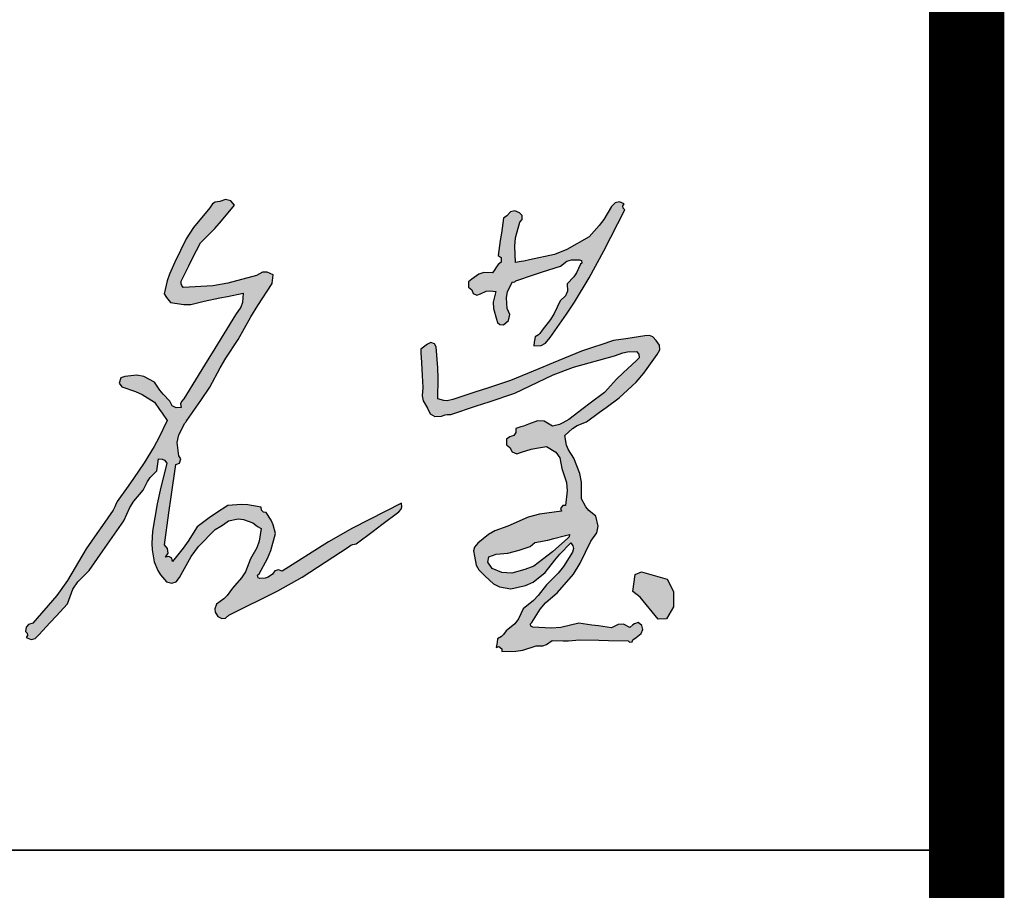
# Model space of a CAD drawing. Extents: x 1779708 to 7299578, y -1121471 to 88434.
# Tile 592 of 656: x 5614101 to 5616064, y -1003272 to -1001537. Entities that reach past the tile are written whole.
import ezdxf

# ---------------------------------------------------------------- set-up
doc = ezdxf.new("R2010")
doc.units = 0
doc.header["$LTSCALE"] = 1000
doc.header["$MEASUREMENT"] = 0
for name, color, linetype in [('PUB_TITLE', 4, 'CONTINUOUS'), ('修改', 6, 'CONTINUOUS'), ('电子签', 2, 'CONTINUOUS')]:
    doc.layers.add(name, color=color, linetype=linetype)

# ---------------------------------------------------------------- blocks, each defined once
blk = doc.blocks.new('A$C5DA54128')
at = {"layer": '电子签'}
h = blk.add_hatch(color=256, dxfattribs=at)
h.dxf.hatch_style = 1
h.paths.add_polyline_path([(1025.1, 439.8), (1026.4, 441.6), (1027, 442.5), (1028.3, 444.4), (1043.6, 466.4), (1051.3, 477.4), (1066.6, 499.5), (1083.9, 531.9), (1093.3, 547.8), (1113.4, 578.6), (1134.7, 616.5), (1146, 635.1), (1169.8, 671.6), (1170.6, 677.5), (1171, 680.5), (1171.9, 686.4), (1161.6, 690.8), (1153.9, 690.6), (1144, 685.4), (1096.4, 672.2), (1071.5, 668), (1022.3, 665.1), (1019.7, 668.7), (1018.9, 671.2), (1018.8, 675.7), (1031.5, 701.1), (1037.9, 713.8), (1050.7, 739.3), (1074.6, 763.3), (1086, 775.8), (1107.7, 801.8), (1101.1, 809.4), (1092.7, 811.5), (1083.3, 807.8), (1075.6, 807), (1070.9, 804.2), (1066.7, 797.6), (1039.1, 764.7), (1027, 746.1), (1008.2, 707.5), (999.2, 687.1), (995.6, 676.3), (990.4, 654.5), (994.7, 648.8), (996.8, 646), (1001, 640.3), (1023.1, 636.8), (1035.1, 637.2), (1056.9, 642.4), (1082.9, 647.8), (1095.9, 650.5), (1122, 655.7), (1120.6, 640.5), (1117.8, 632.3), (1109.2, 619.7), (1074.8, 564), (1057.7, 536.2), (1023.4, 480.5), (1019.2, 476.1), (1017.9, 472), (1018.8, 466), (1010.3, 465.1), (1003.9, 468.6), (1000.1, 476.3), (988.9, 488.1), (983.6, 494.4), (974.3, 507.8), (956.7, 517.3), (945.1, 519.6), (925.2, 517.4), (918.5, 514.9), (915.9, 506.1), (920.2, 500.4), (942.9, 492.5), (954, 487.3), (974.6, 474.9), (982.9, 462.6), (987.1, 456.4), (995.4, 444.1), (981.5, 415.3), (973.9, 401.2), (957.5, 373.8), (939.6, 348), (930.7, 335.2), (912.8, 309.5), (910, 303.8), (908.6, 301), (905.7, 295.3), (887.9, 269.6), (878.9, 256.8), (861.1, 231), (830.2, 178.6), (812.2, 153.5), (772.5, 107.4), (765.5, 105.6), (761.4, 101.1), (760.4, 94), (763.2, 90.9), (763.6, 87.3), (761.5, 83.7), (769.4, 80.5), (776.5, 82), (782.3, 88.3), (801.5, 108.7), (811, 119), (830.2, 139.5), (839.1, 164.3), (847, 176.5), (866, 195), (888.9, 228), (900.4, 244.6), (923.4, 277.6), (933.5, 299.6), (940.3, 310.1), (956, 328.5), (962.7, 342.7), (967.4, 349.4), (978.3, 360.6), (979.5, 368.6), (980, 372.5), (981.2, 380.4), (987.5, 380.3), (991.4, 378.3), (995.3, 373.3), (983.8, 328.7), (979, 306.1), (971.4, 260.6), (970.1, 240.2), (970.7, 229.7), (974.2, 209.6), (980, 195.2), (984.4, 188.1), (994.7, 176.4), (1003.3, 173.9), (1010.5, 176.3), (1015.9, 183.4), (1035.2, 218.3), (1047.5, 234.8), (1075.4, 263.2), (1084.7, 268.5), (1089.2, 271.4), (1097.7, 277.7), (1113.5, 280.7), (1122.6, 280), (1137.7, 274.5), (1143, 270.3), (1145.7, 268.4), (1151.5, 264.9), (1148.5, 243.7), (1144.8, 232.9), (1134, 214.4), (1125.5, 193.1), (1119.3, 182.8), (1104.3, 165.6), (1095.5, 153.4), (1089.9, 147.8), (1077.7, 139.1), (1075, 131.3), (1075.6, 125.7), (1079.8, 118.6), (1086.3, 115.2), (1092.5, 116.1), (1097.8, 121), (1179.6, 161.4), (1219.6, 184.2), (1296, 233.9), (1300.9, 237.1), (1303.8, 238.3), (1309.5, 239.5), (1337.8, 260.7), (1352, 271.3), (1380.3, 292.5), (1384.4, 297), (1385.7, 300.9), (1384.9, 307), (1303.6, 265.6), (1263.8, 242.9), (1186.7, 194.1), (1180.3, 196.2), (1174.7, 194.3), (1170.8, 188.8), (1163.4, 183.8), (1158.5, 182.2), (1149.6, 181.8), (1146.6, 183), (1145.8, 187.4), (1148.2, 189.6), (1162.2, 214.8), (1167.8, 228.5), (1175.5, 256.4), (1171.8, 271.2), (1168.6, 278.6), (1160.3, 291.4), (1155.4, 292.2), (1152.3, 295.3), (1151.5, 300.3), (1129.7, 304.1), (1118.4, 304.7), (1096.3, 303.2), (1075.7, 289.6), (1065.5, 282.4), (1045.7, 267.5), (1030.3, 244), (1022, 232.5), (1004.6, 210.3), (1003.1, 215.5), (998.2, 218.3), (992.9, 217), (997.1, 224.1), (996.4, 231.4), (990.9, 237.6), (998.6, 291), (1002.4, 317.7), (1010.2, 371.2), (1015.9, 373.3), (1018.2, 380.7), (1014.8, 385.7), (1012.4, 407.6), (1014.8, 420.3)])
h = blk.add_hatch(color=256, dxfattribs=at)
h.dxf.hatch_style = 1
h.paths.add_polyline_path([(1649, 700.9), (1659.7, 708.9), (1667.4, 711.4), (1683.5, 711.4), (1684.6, 705.8), (1682.2, 703.7), (1675.6, 689.5), (1670.9, 682.7), (1659.9, 671.5), (1660.4, 659.2), (1657.2, 651.3), (1648.2, 642.9), (1638.7, 622.1), (1632.6, 612.1), (1618.4, 594.1), (1613.9, 587.2), (1606.7, 583.2), (1605.9, 577.2), (1605.4, 574.3), (1604.6, 568.3), (1616.8, 568.7), (1624.3, 572.5), (1631.8, 582.1), (1659, 621), (1672, 640.9), (1696.7, 681.4), (1720.8, 726.3), (1732.6, 748.8), (1755.9, 794.1), (1753.2, 797.1), (1752.8, 800.8), (1754.9, 804.3), (1747, 807.6), (1739.8, 806), (1734, 799.8), (1720.9, 778.4), (1713.2, 768.2), (1696.5, 749.6), (1659.6, 728.3), (1638.9, 720.2), (1597.4, 710.9), (1588, 709.2), (1583.4, 708.3), (1574, 706.7), (1572.9, 733.7), (1574.4, 747.7), (1581.2, 773.8), (1585.4, 778.3), (1585.2, 784.8), (1580.9, 789), (1573, 792.3), (1565.8, 790.7), (1560, 784.5), (1557.7, 782.8), (1554.3, 780.2), (1550.8, 755.5), (1549, 743.1), (1545.4, 718.4), (1550.3, 714.8), (1550.5, 707), (1545.7, 703.2), (1541.6, 697.9), (1539.7, 695.1), (1536.2, 689.4), (1521.8, 689.9), (1513.5, 687.4), (1501.8, 679.2), (1496.3, 674.8), (1496.3, 665.9), (1501.8, 661.5), (1503.8, 655.5), (1510, 652.4), (1515.9, 654.4), (1525.3, 659), (1531.5, 659.9), (1541.8, 658.3), (1537.3, 640.6), (1537.5, 630.1), (1542.8, 612.6), (1544.2, 607), (1548.2, 603.7), (1554.1, 603.4), (1562.5, 610.6), (1564.7, 620.1), (1560.5, 630.3), (1559.2, 648.3), (1561.2, 658.4), (1569.4, 674.5), (1571.5, 673.9), (1573.3, 674.5), (1574.7, 676.2), (1604.4, 686.1), (1619.3, 691)])
h.paths.add_polyline_path([(1573, 489.5), (1636.7, 520.3), (1670.4, 532.9), (1738.6, 551.5), (1752.5, 556.8), (1760.2, 558.4), (1775, 558.9), (1779.4, 554.6), (1779.5, 548.1), (1775.4, 543.7), (1752.9, 523.7), (1742.2, 513.1), (1722.2, 490.7), (1698.4, 472.9), (1686.5, 464), (1662.7, 446.2), (1652.8, 440.2), (1647.2, 437.8), (1635.9, 435), (1622, 443.1), (1610.9, 444), (1595.9, 438.2), (1587.5, 435), (1583.3, 433.6), (1574.7, 431.2), (1574.9, 424.5), (1571.4, 419.6), (1565.1, 417.4), (1559.5, 413), (1559.5, 404.1), (1565.1, 399.7), (1568.5, 392.2), (1576.5, 388.9), (1584.2, 391.9), (1600.5, 396.8), (1609, 398.6), (1625.9, 401), (1641.1, 391.9), (1647.9, 382), (1651, 364.6), (1658.9, 341.1), (1660.3, 327.6), (1657.2, 303), (1652.8, 303.2), (1649.1, 298), (1650.8, 293.8), (1614, 288.8), (1595.5, 283.6), (1561.3, 268.9), (1539.9, 261), (1529.4, 255.1), (1511.8, 240.6), (1505.9, 233.8), (1504.3, 227.6), (1506.1, 218.7), (1508.8, 204), (1513.1, 196.1), (1524.1, 185.8), (1537.9, 172.8), (1547.8, 167.8), (1566.5, 164.5), (1591.1, 170), (1603.7, 176), (1623.5, 191.7), (1639.6, 212.2), (1648.1, 222.1), (1666, 241.1), (1669.7, 236), (1670.5, 231.7), (1668.8, 225.6), (1654.2, 201.9), (1645.3, 190.7), (1625.5, 171.2), (1612.1, 153.5), (1604.2, 145.3), (1586.9, 131.3), (1579.3, 114.6), (1573.1, 106.6), (1558.9, 94.9), (1554.3, 88.6), (1551.2, 85.7), (1544.4, 81.8), (1543.6, 75.9), (1543.1, 72.9), (1542.3, 67), (1546.4, 68.7), (1551.6, 65.1), (1551.5, 60.6), (1574.6, 61), (1586.5, 62.9), (1608.4, 70), (1619.6, 70.1), (1625.9, 72.2), (1635, 78.8), (1653.2, 78.2), (1662.4, 78.4), (1680.6, 79.8), (1712.8, 79.2), (1729, 78.9), (1761.2, 78.3), (1763.4, 76), (1767.8, 76.8), (1769, 79.7), (1774.7, 83.9), (1777.5, 86.1), (1783.2, 90.3), (1785.9, 97.4), (1784.2, 103.9), (1778.2, 108.7), (1772.1, 106.8), (1769, 105), (1764.4, 100.6), (1753.4, 105.8), (1744.8, 105.6), (1734, 99.9), (1712.2, 103.1), (1701.3, 104.6), (1679.6, 107.8), (1649.6, 100.7), (1633.6, 99.3), (1600.1, 101.3), (1599.1, 106.8), (1601.4, 109), (1615.3, 131), (1624.2, 141.4), (1643.9, 158.4), (1670.4, 189.3), (1681.9, 207.1), (1699.2, 243.9), (1709.3, 257.7), (1711.6, 269), (1707.8, 285.6), (1696.1, 294.9), (1691, 301.1), (1684.1, 314.3), (1683.9, 341.8), (1681.1, 356.2), (1671.1, 381.9), (1662.2, 395.3), (1659, 403.5), (1656.3, 419.4), (1668.9, 430.9), (1676.6, 435.7), (1692.4, 442), (1714, 458), (1724.7, 466.1), (1746.3, 482.2), (1774.5, 508), (1787.5, 522.7), (1809.7, 553.9), (1814.1, 561.9), (1813.6, 569.6), (1807.9, 576.9), (1802.6, 583.1), (1797.1, 585.4), (1788.9, 584.7), (1768.2, 581.8), (1757.8, 580.2), (1737.2, 577), (1716, 569.9), (1705.4, 566.4), (1684.1, 559.4), (1636.9, 539.9), (1613.2, 530.2), (1565.9, 510.8), (1527.7, 498.1), (1508.6, 491.7), (1470.4, 479.1), (1460.6, 477.1), (1455, 477.4), (1445.3, 480.2), (1445.8, 514.7), (1445.3, 532), (1442.6, 566.5), (1439.7, 571.8), (1433.6, 573.8), (1428.1, 571.1), (1423.6, 567.7), (1421.3, 566), (1416.8, 562.6), (1417.1, 557.5), (1417.2, 555), (1417.5, 549.9), (1418.6, 529.5), (1419.1, 519.3), (1420.2, 498.9), (1419.1, 485.1), (1420.9, 477), (1428, 465), (1432.6, 455.3), (1440.5, 450.7), (1451.3, 451.5), (1458.8, 454.3), (1466.8, 454.3), (1509.3, 468.4), (1530.5, 475.4)])
h.paths.add_polyline_path([(1606.3, 241.5), (1627.7, 245.3), (1638.1, 248.4), (1655, 252.9), (1663.7, 254.7), (1663.6, 250.8), (1661.3, 248.9), (1635.7, 226.4), (1619.2, 213.4), (1604.5, 202.5), (1589.9, 196.9), (1568.2, 190.8), (1551.3, 191.7), (1535.4, 198.6), (1528.4, 208.8), (1529.7, 217.9), (1541.9, 222.3), (1561.4, 224.1), (1580.6, 229), (1598.4, 234.9)], flags=16)
h.paths.add_polyline_path([(1836.7, 160), (1826.2, 180.7), (1783.6, 192.7), (1773.3, 188.4), (1769.3, 160.1), (1781.4, 150.6), (1811.4, 114.4), (1825, 114.7), (1836.9, 134.9)])
for p, q in [((1070.9, 804.2), (1066.7, 797.6)), ((1075.6, 807), (1070.9, 804.2)), ((1083.3, 807.8), (1075.6, 807)), ((1092.7, 811.5), (1083.3, 807.8)), ((1086, 775.8), (1107.7, 801.8)), ((1101.1, 809.4), (1092.7, 811.5)), ((1107.7, 801.8), (1101.1, 809.4)), ((1739.8, 806), (1734, 799.8)), ((1747, 807.6), (1739.8, 806)), ((1754.9, 804.3), (1747, 807.6)), ((1752.8, 800.8), (1754.9, 804.3)), ((1066.7, 797.6), (1039.1, 764.7)), ((1565.8, 790.7), (1560, 784.5)), ((1573, 792.3), (1565.8, 790.7)), ((1580.9, 789), (1573, 792.3)), ((1585.2, 784.8), (1580.9, 789)), ((1734, 799.8), (1720.9, 778.4)), ((1732.6, 748.8), (1755.9, 794.1)), ((1753.2, 797.1), (1752.8, 800.8)), ((1755.9, 794.1), (1753.2, 797.1)), ((1074.6, 763.3), (1086, 775.8)), ((1554.3, 780.2), (1550.8, 755.5)), ((1556.6, 781.9), (1554.3, 780.2)), ((1557.7, 782.8), (1556.6, 781.9)), ((1560, 784.5), (1557.7, 782.8)), ((1574.4, 747.7), (1581.2, 773.8)), ((1581.2, 773.8), (1585.4, 778.3)), ((1585.4, 778.3), (1585.2, 784.8)), ((1720.9, 778.4), (1713.2, 768.2)), ((1039.1, 764.7), (1027, 746.1)), ((1050.7, 739.3), (1074.6, 763.3)), ((1550.8, 755.5), (1549, 743.1)), ((1713.2, 768.2), (1696.5, 749.6)), ((1027, 746.1), (1008.2, 707.5)), ((1037.9, 713.8), (1050.7, 739.3)), ((1549, 743.1), (1545.4, 718.4)), ((1572.9, 733.7), (1574.4, 747.7)), ((1696.5, 749.6), (1659.6, 728.3)), ((1720.8, 726.3), (1732.6, 748.8)), ((1574, 706.7), (1572.9, 733.7)), ((1638.9, 720.2), (1597.4, 710.9)), ((1659.6, 728.3), (1638.9, 720.2)), ((1696.7, 681.4), (1720.8, 726.3)), ((1008.2, 707.5), (999.2, 687.1)), ((1031.5, 701.1), (1037.9, 713.8)), ((1545.4, 718.4), (1550.3, 714.8)), ((1550.5, 707), (1545.7, 703.2)), ((1550.3, 714.8), (1550.5, 707)), ((1583.4, 708.3), (1574, 706.7)), ((1588, 709.2), (1583.4, 708.3)), ((1597.4, 710.9), (1588, 709.2)), ((1649, 700.9), (1659.7, 708.9)), ((1659.7, 708.9), (1667.4, 711.4)), ((1667.4, 711.4), (1680.8, 711.4)), ((1682.2, 703.7), (1675.6, 689.5)), ((1680.8, 711.4), (1683.8, 710.2)), ((1684.6, 705.8), (1682.2, 703.7)), ((1683.8, 710.2), (1684.6, 705.8)), ((999.2, 687.1), (995.6, 676.3)), ((1018.8, 675.7), (1031.5, 701.1)), ((1153.9, 690.6), (1144, 685.4)), ((1161.6, 690.8), (1153.9, 690.6)), ((1171.9, 686.4), (1161.6, 690.8)), ((1513.5, 687.4), (1501.8, 679.2)), ((1521.8, 689.9), (1513.5, 687.4)), ((1536.2, 689.4), (1521.8, 689.9)), ((1539.7, 695.1), (1536.2, 689.4)), ((1541.6, 697.9), (1539.7, 695.1)), ((1545.7, 703.2), (1541.6, 697.9)), ((1604.4, 686.1), (1619.3, 691)), ((1619.3, 691), (1649, 700.9)), ((1675.6, 689.5), (1670.9, 682.7)), ((995.6, 676.3), (990.4, 654.5)), ((1018.9, 671.2), (1018.8, 675.7)), ((1019.7, 668.7), (1018.9, 671.2)), ((1096.4, 672.2), (1071.5, 668)), ((1144, 685.4), (1096.4, 672.2)), ((1146, 635.1), (1169.8, 671.6)), ((1169.8, 671.6), (1170.6, 677.5)), ((1170.6, 677.5), (1171, 680.5)), ((1171, 680.5), (1171.9, 686.4)), ((1501.8, 679.2), (1496.3, 674.8)), ((1496.3, 674.8), (1496.3, 665.9)), ((1561.2, 658.4), (1569.4, 674.5)), ((1569.4, 674.5), (1571.5, 673.9)), ((1571.5, 673.9), (1573.3, 674.5)), ((1573.3, 674.5), (1574.7, 676.2)), ((1574.7, 676.2), (1604.4, 686.1)), ((1670.9, 682.7), (1659.9, 671.5)), ((1659.9, 671.5), (1660.4, 659.2)), ((1672, 640.9), (1696.7, 681.4)), ((990.4, 654.5), (994.7, 648.8)), ((1022.3, 665.1), (1019.7, 668.7)), ((1071.5, 668), (1022.3, 665.1)), ((1095.9, 650.5), (1122, 655.7)), ((1122, 655.7), (1120.6, 640.5)), ((1496.3, 665.9), (1501.8, 661.5)), ((1501.8, 661.5), (1503.8, 655.5)), ((1503.8, 655.5), (1510, 652.4)), ((1510, 652.4), (1515.9, 654.4)), ((1515.9, 654.4), (1525.3, 659)), ((1525.3, 659), (1531.5, 659.9)), ((1531.5, 659.9), (1541.8, 658.3)), ((1541.8, 658.3), (1537.3, 640.6)), ((1559.2, 648.3), (1561.2, 658.4)), ((1660.4, 659.2), (1657.2, 651.3)), ((994.7, 648.8), (996.8, 646)), ((996.8, 646), (1001, 640.3)), ((1001, 640.3), (1023.1, 636.8)), ((1035.1, 637.2), (1056.9, 642.4)), ((1056.9, 642.4), (1082.9, 647.8)), ((1082.9, 647.8), (1095.9, 650.5)), ((1120.6, 640.5), (1117.8, 632.3)), ((1537.3, 640.6), (1537.5, 630.1)), ((1560.5, 630.3), (1559.2, 648.3)), ((1648.2, 642.9), (1638.7, 622.1)), ((1657.2, 651.3), (1648.2, 642.9)), ((1659, 621), (1672, 640.9)), ((1023.1, 636.8), (1035.1, 637.2)), ((1117.8, 632.3), (1109.2, 619.7)), ((1134.7, 616.5), (1146, 635.1)), ((1537.5, 630.1), (1542.8, 612.6)), ((1564.7, 620.1), (1560.5, 630.3)), ((1638.7, 622.1), (1632.6, 612.1)), ((1109.2, 619.7), (1074.8, 564)), ((1113.4, 578.6), (1134.7, 616.5)), ((1542.8, 612.6), (1544.2, 607)), ((1544.2, 607), (1548.2, 603.7)), ((1554.1, 603.4), (1562.5, 610.6)), ((1562.5, 610.6), (1564.7, 620.1)), ((1632.6, 612.1), (1618.4, 594.1)), ((1631.8, 582.1), (1659, 621)), ((1548.2, 603.7), (1554.1, 603.4)), ((1618.4, 594.1), (1614.9, 588.8)), ((1093.3, 547.8), (1113.4, 578.6)), ((1433.6, 573.8), (1428.1, 571.1)), ((1439.7, 571.8), (1433.6, 573.8)), ((1605.4, 574.3), (1604.6, 568.3)), ((1605.9, 577.2), (1605.4, 574.3)), ((1606.7, 583.2), (1605.9, 577.2)), ((1612.3, 586.3), (1606.7, 583.2)), ((1614.9, 588.8), (1612.3, 586.3)), ((1624.3, 572.5), (1631.8, 582.1)), ((1737.2, 577), (1716, 569.9)), ((1757.8, 580.2), (1737.2, 577)), ((1768.2, 581.8), (1757.8, 580.2)), ((1788.9, 584.7), (1768.2, 581.8)), ((1797.1, 585.4), (1788.9, 584.7)), ((1802.6, 583.1), (1797.1, 585.4)), ((1807.9, 576.9), (1802.6, 583.1)), ((1813.6, 569.6), (1807.9, 576.9)), ((1074.8, 564), (1057.7, 536.2)), ((1421.3, 566), (1416.8, 562.6)), ((1416.8, 562.6), (1417.1, 557.5)), ((1417.1, 557.5), (1417.2, 555)), ((1423.6, 567.7), (1421.3, 566)), ((1428.1, 571.1), (1423.6, 567.7)), ((1442.6, 566.5), (1439.7, 571.8)), ((1445.3, 532), (1442.6, 566.5)), ((1604.6, 568.3), (1616.8, 568.7)), ((1616.8, 568.7), (1624.3, 572.5)), ((1684.1, 559.4), (1636.9, 539.9)), ((1705.4, 566.4), (1684.1, 559.4)), ((1716, 569.9), (1705.4, 566.4)), ((1738.6, 551.5), (1752.5, 556.8)), ((1752.5, 556.8), (1760.2, 558.4)), ((1760.2, 558.4), (1775, 558.9)), ((1775, 558.9), (1779.4, 554.6)), ((1809.7, 553.9), (1814.1, 561.9)), ((1814.1, 561.9), (1813.6, 569.6)), ((1083.9, 531.9), (1093.3, 547.8)), ((1417.2, 555), (1417.5, 549.9)), ((1417.5, 549.9), (1418.6, 529.5)), ((1636.9, 539.9), (1613.2, 530.2)), ((1670.4, 532.9), (1738.6, 551.5)), ((1775.4, 543.7), (1752.9, 523.7)), ((1779.5, 548.1), (1775.4, 543.7)), ((1779.4, 554.6), (1779.5, 548.1)), ((1787.5, 522.7), (1809.7, 553.9)), ((1057.7, 536.2), (1023.4, 480.5)), ((1066.6, 499.5), (1083.9, 531.9)), ((1418.6, 529.5), (1419.1, 519.3)), ((1445.8, 514.7), (1445.3, 532)), ((1613.2, 530.2), (1565.9, 510.8)), ((1636.7, 520.3), (1670.4, 532.9)), ((1752.9, 523.7), (1742.2, 513.1)), ((918.5, 514.9), (915.9, 506.1)), ((925.2, 517.4), (918.5, 514.9)), ((945.1, 519.6), (925.2, 517.4)), ((956.7, 517.3), (945.1, 519.6)), ((974.3, 507.8), (956.7, 517.3)), ((983.6, 494.4), (974.3, 507.8)), ((1419.1, 519.3), (1420.2, 498.9)), ((1445.3, 480.2), (1445.8, 514.7)), ((1565.9, 510.8), (1527.7, 498.1)), ((1573, 489.5), (1636.7, 520.3)), ((1742.2, 513.1), (1722.2, 490.7)), ((1746.3, 482.2), (1774.5, 508)), ((1774.5, 508), (1787.5, 522.7)), ((915.9, 506.1), (920.2, 500.4)), ((920.2, 500.4), (942.9, 492.5)), ((942.9, 492.5), (954, 487.3)), ((988.9, 488.1), (983.6, 494.4)), ((1051.3, 477.4), (1066.6, 499.5)), ((1420.2, 498.9), (1419.1, 485.1)), ((1508.6, 491.7), (1470.4, 479.1)), ((1527.7, 498.1), (1508.6, 491.7)), ((1722.2, 490.7), (1698.4, 472.9)), ((954, 487.3), (974.6, 474.9)), ((974.6, 474.9), (982.9, 462.6)), ((1000.1, 476.3), (988.9, 488.1)), ((1003.9, 468.6), (1000.1, 476.3)), ((1019.2, 476.1), (1017.9, 472)), ((1023.4, 480.5), (1019.2, 476.1)), ((1043.6, 466.4), (1051.3, 477.4)), ((1419.1, 485.1), (1420.9, 477)), ((1420.9, 477), (1428, 465)), ((1455, 477.4), (1445.3, 480.2)), ((1460.6, 477.1), (1455, 477.4)), ((1470.4, 479.1), (1460.6, 477.1)), ((1509.3, 468.4), (1530.5, 475.4)), ((1530.5, 475.4), (1573, 489.5)), ((1724.7, 466.1), (1746.3, 482.2)), ((982.9, 462.6), (987.1, 456.4)), ((1010.3, 465.1), (1003.9, 468.6)), ((1018.8, 466), (1010.3, 465.1)), ((1017.9, 472), (1018.8, 466)), ((1028.3, 444.4), (1043.6, 466.4)), ((1428, 465), (1432.6, 455.3)), ((1466.8, 454.3), (1509.3, 468.4)), ((1686.5, 464), (1662.7, 446.2)), ((1698.4, 472.9), (1686.5, 464)), ((1692.4, 442), (1714, 458)), ((1714, 458), (1724.7, 466.1)), ((995.4, 444.1), (981.5, 415.3)), ((987.1, 456.4), (995.4, 444.1)), ((1026.4, 441.6), (1027, 442.5)), ((1027, 442.5), (1028.3, 444.4)), ((1432.6, 455.3), (1440.5, 450.7)), ((1440.5, 450.7), (1451.3, 451.5)), ((1451.3, 451.5), (1457.2, 453.7)), ((1457.2, 453.7), (1460.5, 454.3)), ((1460.5, 454.3), (1466.8, 454.3)), ((1610.9, 444), (1595.9, 438.2)), ((1622, 443.1), (1610.9, 444)), ((1635.9, 435), (1622, 443.1)), ((1662.7, 446.2), (1652.8, 440.2)), ((1676.6, 435.7), (1692.4, 442)), ((1014.8, 420.3), (1025.1, 439.8)), ((1025.1, 439.8), (1026.4, 441.6)), ((1583.3, 433.6), (1574.7, 431.2)), ((1574.7, 431.2), (1574.9, 424.5)), ((1587.5, 435), (1583.3, 433.6)), ((1595.9, 438.2), (1587.5, 435)), ((1647.2, 437.8), (1635.9, 435)), ((1652.8, 440.2), (1647.2, 437.8)), ((1656.3, 419.4), (1668.9, 430.9)), ((1668.9, 430.9), (1676.6, 435.7)), ((981.5, 415.3), (973.9, 401.2)), ((1012.4, 407.6), (1014.8, 420.3)), ((1565.1, 417.4), (1559.5, 413)), ((1559.5, 413), (1559.5, 404.1)), ((1571.4, 419.6), (1565.1, 417.4)), ((1574.9, 424.5), (1571.4, 419.6)), ((1659, 403.5), (1656.3, 419.4)), ((973.9, 401.2), (957.5, 373.8)), ((1014.8, 385.7), (1012.4, 407.6)), ((1559.5, 404.1), (1565.1, 399.7)), ((1565.1, 399.7), (1568.5, 392.2)), ((1584.2, 391.9), (1600.5, 396.8)), ((1600.5, 396.8), (1609, 398.6)), ((1609, 398.6), (1625.9, 401)), ((1625.9, 401), (1641.1, 391.9)), ((1662.2, 395.3), (1659, 403.5)), ((1671.1, 381.9), (1662.2, 395.3)), ((980, 372.5), (981.2, 380.4)), ((981.2, 380.4), (987.5, 380.3)), ((987.5, 380.3), (991.4, 378.3)), ((991.4, 378.3), (995.3, 373.3)), ((1018.2, 380.7), (1014.8, 385.7)), ((1015.9, 373.3), (1018.2, 380.7)), ((1568.5, 392.2), (1576.5, 388.9)), ((1576.5, 388.9), (1584.2, 391.9)), ((1641.1, 391.9), (1647.9, 382)), ((1647.9, 382), (1651, 364.6)), ((1681.1, 356.2), (1671.1, 381.9)), ((957.5, 373.8), (939.6, 348)), ((967.4, 349.4), (978.3, 360.6)), ((978.3, 360.6), (979.5, 368.6)), ((979.5, 368.6), (980, 372.5)), ((995.3, 373.3), (983.8, 328.7)), ((1002.4, 317.7), (1010.2, 371.2)), ((1010.2, 371.2), (1015.9, 373.3)), ((1651, 364.6), (1658.9, 341.1)), ((939.6, 348), (930.7, 335.2)), ((962.7, 342.7), (967.4, 349.4)), ((1683.9, 341.8), (1681.1, 356.2)), ((930.7, 335.2), (912.8, 309.5)), ((940.3, 310.1), (956, 328.5)), ((956, 328.5), (962.7, 342.7)), ((983.8, 328.7), (979, 306.1)), ((1660.3, 327.6), (1657.2, 303)), ((1658.9, 341.1), (1660.3, 327.6)), ((1684.1, 314.3), (1683.9, 341.8)), ((998.6, 291), (1002.4, 317.7)), ((1691, 301.1), (1684.1, 314.3)), ((905.7, 295.3), (887.9, 269.6)), ((908.6, 301), (905.7, 295.3)), ((910, 303.8), (908.6, 301)), ((912.8, 309.5), (910, 303.8)), ((923.4, 277.6), (933.5, 299.6)), ((933.5, 299.6), (940.3, 310.1)), ((979, 306.1), (971.4, 260.6)), ((1096.3, 303.2), (1075.7, 289.6)), ((1118.4, 304.7), (1096.3, 303.2)), ((1129.7, 304.1), (1118.4, 304.7)), ((1151.5, 300.3), (1129.7, 304.1)), ((1152.3, 295.3), (1151.5, 300.3)), ((1155.4, 292.2), (1152.3, 295.3)), ((1384.9, 307), (1303.6, 265.6)), ((1380.3, 292.5), (1384.4, 297)), ((1384.4, 297), (1385.7, 300.9)), ((1385.7, 300.9), (1384.9, 307)), ((1652.8, 303.2), (1649.1, 298)), ((1649.1, 298), (1650.8, 293.8)), ((1657.2, 303), (1652.8, 303.2)), ((1696.1, 294.9), (1691, 301.1)), ((1707.8, 285.6), (1696.1, 294.9)), ((990.9, 237.6), (998.6, 291)), ((1065.5, 282.4), (1045.7, 267.5)), ((1075.7, 289.6), (1065.5, 282.4)), ((1097.7, 277.7), (1113.5, 280.7)), ((1113.5, 280.7), (1122.6, 280)), ((1122.6, 280), (1137.7, 274.5)), ((1160.3, 291.4), (1155.4, 292.2)), ((1168.6, 278.6), (1160.3, 291.4)), ((1171.8, 271.2), (1168.6, 278.6)), ((1352, 271.3), (1380.3, 292.5)), ((1595.5, 283.6), (1561.3, 268.9)), ((1614, 288.8), (1595.5, 283.6)), ((1650.8, 293.8), (1614, 288.8)), ((1711.6, 269), (1707.8, 285.6)), ((887.9, 269.6), (878.9, 256.8)), ((900.4, 244.6), (923.4, 277.6)), ((1045.7, 267.5), (1030.3, 244)), ((1047.5, 234.8), (1075.4, 263.2)), ((1075.4, 263.2), (1084.7, 268.5)), ((1084.7, 268.5), (1089.2, 271.4)), ((1089.2, 271.4), (1097.7, 277.7)), ((1137.7, 274.5), (1143, 270.3)), ((1143, 270.3), (1145.7, 268.4)), ((1145.7, 268.4), (1151.5, 264.9)), ((1151.5, 264.9), (1148.5, 243.7)), ((1175.5, 256.4), (1171.8, 271.2)), ((1303.6, 265.6), (1263.8, 242.9)), ((1337.8, 260.7), (1352, 271.3)), ((1561.3, 268.9), (1539.9, 261)), ((1709.3, 257.7), (1711.6, 269)), ((878.9, 256.8), (861.1, 231)), ((971.4, 260.6), (970.1, 240.2)), ((1167.8, 228.5), (1175.5, 256.4)), ((1309.5, 239.5), (1337.8, 260.7)), ((1529.4, 255.1), (1511.8, 240.6)), ((1539.9, 261), (1529.4, 255.1)), ((1699.2, 243.9), (1709.3, 257.7)), ((861.1, 231), (830.2, 178.6)), ((888.9, 228), (900.4, 244.6)), ((970.1, 240.2), (970.7, 229.7)), ((970.7, 229.7), (974.2, 209.6)), ((996.4, 231.4), (990.9, 237.6)), ((997.1, 224.1), (996.4, 231.4)), ((1022, 232.5), (1004.6, 210.3)), ((1030.3, 244), (1022, 232.5)), ((1035.2, 218.3), (1047.5, 234.8)), ((1144.8, 232.9), (1134, 214.4)), ((1148.5, 243.7), (1144.8, 232.9)), ((1263.8, 242.9), (1186.7, 194.1)), ((1219.6, 184.2), (1296, 233.9)), ((1296, 233.9), (1300.9, 237.1)), ((1300.9, 237.1), (1303.8, 238.3)), ((1303.8, 238.3), (1309.5, 239.5)), ((1505.9, 233.8), (1504.3, 227.6)), ((1511.8, 240.6), (1505.9, 233.8)), ((1648.1, 222.1), (1666, 241.1)), ((1666, 241.1), (1669.7, 236)), ((1670.5, 231.7), (1668.8, 225.6)), ((1669.7, 236), (1670.5, 231.7)), ((1681.9, 207.1), (1699.2, 243.9)), ((866, 195), (888.9, 228)), ((992.9, 217), (997.1, 224.1)), ((998.2, 218.3), (992.9, 217)), ((1003.1, 215.5), (998.2, 218.3)), ((1004.6, 210.3), (1003.1, 215.5)), ((1015.9, 183.4), (1035.2, 218.3)), ((1134, 214.4), (1125.5, 193.1)), ((1148.2, 189.6), (1162.2, 214.8)), ((1162.2, 214.8), (1167.8, 228.5)), ((1504.3, 227.6), (1506.1, 218.7)), ((1506.1, 218.7), (1508.8, 204)), ((1639.6, 212.2), (1648.1, 222.1)), ((1668.8, 225.6), (1654.2, 201.9)), ((974.2, 209.6), (980, 195.2)), ((1508.8, 204), (1513.1, 196.1)), ((1623.5, 191.7), (1639.6, 212.2)), ((1654.2, 201.9), (1645.3, 190.7)), ((1670.4, 189.3), (1681.9, 207.1)), ((847, 176.5), (866, 195)), ((980, 195.2), (984.4, 188.1)), ((984.4, 188.1), (994.7, 176.4)), ((1010.5, 176.3), (1015.9, 183.4)), ((1119.3, 182.8), (1104.3, 165.6)), ((1125.5, 193.1), (1119.3, 182.8)), ((1145.8, 187.4), (1148.2, 189.6)), ((1146.6, 183), (1145.8, 187.4)), ((1149.6, 181.8), (1146.6, 183)), ((1158.5, 182.2), (1149.6, 181.8)), ((1163.4, 183.8), (1158.5, 182.2)), ((1170.8, 188.8), (1163.4, 183.8)), ((1174.7, 194.3), (1170.8, 188.8)), ((1180.3, 196.2), (1174.7, 194.3)), ((1179.6, 161.4), (1219.6, 184.2)), ((1186.7, 194.1), (1180.3, 196.2)), ((1513.1, 196.1), (1524.1, 185.8)), ((1524.1, 185.8), (1537.9, 172.8)), ((1603.7, 176), (1623.5, 191.7)), ((1645.3, 190.7), (1625.5, 171.2)), ((1643.9, 158.4), (1670.4, 189.3)), ((830.2, 178.6), (812.2, 153.5)), ((830.2, 139.5), (839.1, 164.3)), ((839.1, 164.3), (847, 176.5)), ((994.7, 176.4), (1003.3, 173.9)), ((1003.3, 173.9), (1010.5, 176.3)), ((1104.3, 165.6), (1095.5, 153.4)), ((1537.9, 172.8), (1547.8, 167.8)), ((1547.8, 167.8), (1566.5, 164.5)), ((1566.5, 164.5), (1591.1, 170)), ((1591.1, 170), (1603.7, 176)), ((1625.5, 171.2), (1612.1, 153.5)), ((812.2, 153.5), (772.5, 107.4)), ((1089.9, 147.8), (1077.7, 139.1)), ((1095.5, 153.4), (1089.9, 147.8)), ((1097.8, 121), (1179.6, 161.4)), ((1612.1, 153.5), (1604.2, 145.3)), ((1624.2, 141.4), (1643.9, 158.4)), ((811, 119), (830.2, 139.5)), ((1077.7, 139.1), (1075, 131.3)), ((1075, 131.3), (1075.6, 125.7)), ((1586.9, 131.3), (1579.3, 114.6)), ((1604.2, 145.3), (1586.9, 131.3)), ((1601.4, 109), (1615.3, 131)), ((1615.3, 131), (1624.2, 141.4)), ((801.5, 108.7), (811, 119)), ((1075.6, 125.7), (1079.8, 118.6)), ((1079.8, 118.6), (1086.3, 115.2)), ((1086.3, 115.2), (1092.5, 116.1)), ((1092.5, 116.1), (1097.8, 121)), ((1579.3, 114.6), (1573.1, 106.6)), ((761.4, 101.1), (760.4, 94)), ((765.5, 105.6), (761.4, 101.1)), ((772.5, 107.4), (765.5, 105.6)), ((782.3, 88.3), (801.5, 108.7)), ((1573.1, 106.6), (1558.9, 94.9)), ((1599.1, 106.8), (1601.4, 109)), ((1599.9, 102.4), (1599.1, 106.8)), ((1602.8, 101.2), (1599.9, 102.4)), ((1633.6, 99.3), (1602.8, 101.2)), ((1649.6, 100.7), (1633.6, 99.3)), ((1679.6, 107.8), (1649.6, 100.7)), ((1701.3, 104.6), (1679.6, 107.8)), ((1712.2, 103.1), (1701.3, 104.6)), ((1734, 99.9), (1712.2, 103.1)), ((1744.8, 105.6), (1734, 99.9)), ((1753.4, 105.8), (1744.8, 105.6)), ((1764.4, 100.6), (1753.4, 105.8)), ((1769, 105), (1764.4, 100.6)), ((1772.1, 106.8), (1769, 105)), ((1778.2, 108.7), (1772.1, 106.8)), ((1784.2, 103.9), (1778.2, 108.7)), ((1785.9, 97.4), (1784.2, 103.9)), ((760.4, 94), (763.2, 90.9)), ((763.6, 87.3), (761.5, 83.7)), ((761.5, 83.7), (769.4, 80.5)), ((763.2, 90.9), (763.6, 87.3)), ((769.4, 80.5), (776.5, 82)), ((776.5, 82), (782.3, 88.3)), ((1544.4, 81.8), (1543.6, 75.9)), ((1551.2, 85.7), (1544.4, 81.8)), ((1554.3, 88.6), (1551.2, 85.7)), ((1558.9, 94.9), (1554.3, 88.6)), ((1769, 79.7), (1774.7, 83.9)), ((1774.7, 83.9), (1777.5, 86.1)), ((1777.5, 86.1), (1783.2, 90.3)), ((1783.2, 90.3), (1785.9, 97.4)), ((1543.1, 72.9), (1542.3, 67)), ((1542.3, 67), (1546.4, 68.7)), ((1543.6, 75.9), (1543.1, 72.9)), ((1546.4, 68.7), (1551.6, 65.1)), ((1586.5, 62.9), (1608.4, 70)), ((1608.4, 70), (1619.6, 70.1)), ((1619.6, 70.1), (1625.9, 72.2)), ((1625.9, 72.2), (1635, 78.8)), ((1635, 78.8), (1653.2, 78.2)), ((1653.2, 78.2), (1662.4, 78.4)), ((1662.4, 78.4), (1680.6, 79.8)), ((1680.6, 79.8), (1712.8, 79.2)), ((1712.8, 79.2), (1729, 78.9)), ((1729, 78.9), (1761.2, 78.3)), ((1761.2, 78.3), (1763.4, 76)), ((1763.4, 76), (1767.8, 76.8)), ((1767.8, 76.8), (1769, 79.7)), ((1551.6, 65.1), (1551.5, 60.6)), ((1551.5, 60.6), (1574.6, 61)), ((1574.6, 61), (1586.5, 62.9))]:
    blk.add_line(p, q, dxfattribs=at)
for points in [[(1661.3, 248.9), (1635.7, 226.4), (1619.2, 213.4), (1604.5, 202.5), (1589.9, 196.9), (1568.2, 190.8), (1551.3, 191.7), (1535.4, 198.6), (1528.4, 208.8), (1529.7, 217.9), (1541.9, 222.3), (1561.4, 224.1), (1580.6, 229), (1598.4, 234.9), (1606.3, 241.5), (1627.7, 245.3), (1638.1, 248.4), (1655, 252.9), (1663.7, 254.7), (1663.6, 250.8)], [(1783.6, 192.7), (1826.2, 180.7), (1836.7, 160), (1836.9, 134.9), (1825, 114.7), (1811.4, 114.4), (1781.4, 150.6), (1769.3, 160.1), (1773.3, 188.4)]]:
    blk.add_lwpolyline(points, close=True, dxfattribs=at)
blk = doc.blocks.new('A$C36B43F05')
at = {"layer": 'PUB_TITLE'}
blk.add_line((29400, 1500), (29400, 12000), dxfattribs=at)
at = {"layer": 'PUB_TITLE', "const_width": 150}
blk.add_lwpolyline([(1500, 1500), (124650, 1500), (124650, 174600), (1500, 174600)], close=True, dxfattribs=at)
at = {"layer": 'PUB_TITLE'}
blk.add_lwpolyline([(29400, 12000), (29400, 1500)], dxfattribs=at)
at = {"layer": '电子签', "xscale": 1.199999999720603, "yscale": 1.199999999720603, "zscale": 1.199999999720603, "rotation": 270}
blk.add_blockref('A$C5DA54128', (29723.3, 4288.5), dxfattribs=at)

msp = doc.modelspace()

# ---------------------------------------------------------------- block references
at = {"layer": '修改', "rotation": 90}
msp.add_blockref('A$C36B43F05', (5617489.1, -1032592.1), dxfattribs=at)

doc.saveas('drawing.dxf')
